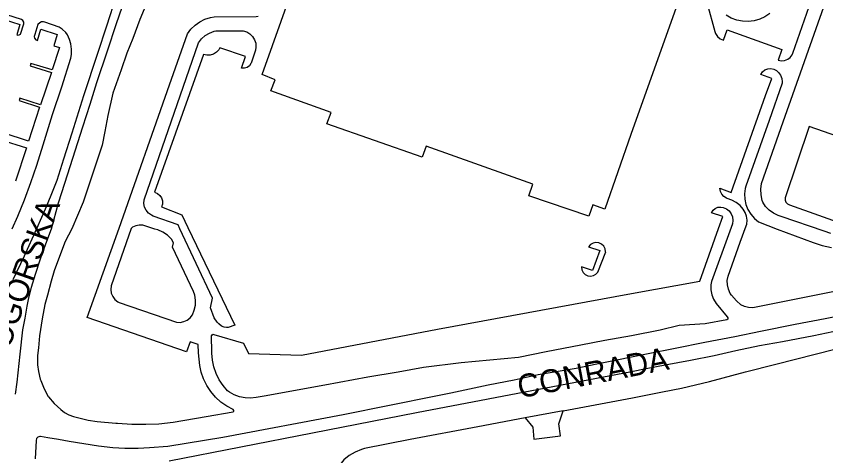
# Model space of a CAD drawing. Extents: x -304109 to -273954, y 21500 to 39796.
# Drawn here: x -296668.7 to -296315.2, y 34901 to 35092.8 of the extents above; entities that cross this region are included whole.
import ezdxf

# ---------------------------------------------------------------- set-up
doc = ezdxf.new("R2010")
doc.units = 0
doc.layers.add('krawedzie_ulic', color=7, linetype='Continuous')
doc.layers.add('nazwy_ulic', color=7, linetype='Continuous')

msp = doc.modelspace()

# ---------------------------------------------------------------- linework, layer by layer
at = {"layer": 'krawedzie_ulic'}
for points in [[(-296376.903, 35106.956), (-296400.287, 35041.149), (-296411.729, 35008.6), (-296416.844, 35010.586), (-296418.608, 35005.629), (-296444.798, 35014.525), (-296443.102, 35019.617), (-296489.728, 35036.159), (-296491.424, 35031.27), (-296533.048, 35045.923), (-296531.216, 35050.88), (-296557.499, 35060.229), (-296555.668, 35065.098), (-296561.3, 35067.339), (-296548.42, 35103.502)], [(-296703.59, 35101.036), (-296667.087, 35089.164), (-296668.427, 35084.635), (-296668.1, 35084.545), (-296667.415, 35084.635), (-296666.819, 35085.052), (-296665.36, 35089.492), (-296665.36, 35090.297), (-296665.777, 35090.923), (-296666.347, 35091.443), (-296699.879, 35102.226)], [(-296625.012, 35101.672), (-296629.288, 35088.48), (-296633.245, 35076.634), (-296639.302, 35058.09), (-296644.473, 35041.751), (-296648.119, 35030.513), (-296651.009, 35021.099), (-296652.654, 35016.789), (-296655.518, 35009.996), (-296659.892, 35000), (-296665.162, 34988.069), (-296670.199, 34977.872)], [(-296660.294, 34980.215), (-296658.071, 34987.044), (-296655.698, 34993.567), (-296653.327, 35000), (-296650.263, 35011.475), (-296647.535, 35019.923), (-296644.02, 35030.857), (-296639.561, 35044.633), (-296636.386, 35054.501), (-296633.445, 35063.94), (-296628.808, 35077.662), (-296624.85, 35089.661), (-296619.952, 35104.043)], [(-296612.026, 35097.636), (-296614.734, 35091.326), (-296617.79, 35083.16), (-296620.346, 35076.721), (-296622.91, 35069.467), (-296626.57, 35059.298), (-296628.625, 35049.47), (-296629.94, 35042.485), (-296631.219, 35036.543), (-296634.522, 35026.497), (-296639.5, 35011.658), (-296644.448, 35000), (-296647.25, 34994.544), (-296649.389, 34989.087), (-296652.072, 34981.701), (-296653.367, 34977.182), (-296655.051, 34971.189), (-296656.166, 34966.999), (-296657.419, 34960.725), (-296658.576, 34953.408), (-296659.01, 34948.147), (-296659.341, 34944.795), (-296659.379, 34940.699), (-296659.012, 34937.806), (-296658.216, 34934.464), (-296658.01, 34933.863), (-296656.533, 34930.269), (-296654.695, 34926.845), (-296654.64, 34926.776), (-296652.064, 34923.898), (-296649.205, 34921.301), (-296647.629, 34919.962), (-296645.75, 34918.873), (-296643.703, 34918.147), (-296641.9, 34917.706), (-296637.226, 34916.642), (-296633.338, 34916.064), (-296625.178, 34915.338), (-296624.462, 34915.263), (-296618.255, 34914.84), (-296612.033, 34914.817), (-296606.425, 34915.033), (-296600.228, 34915.651), (-296585.705, 34918.242), (-296573.988, 34920.235), (-296573.727, 34920.442), (-296573.677, 34920.876)], [(-296366.978, 35098.407), (-296363.665, 35086.101), (-296363.35, 35085.344), (-296362.482, 35084.048), (-296361.314, 35083.013), (-296359.922, 35082.308), (-296358.264, 35086.86), (-296334.353, 35078.378), (-296335.963, 35073.637)], [(-296312.951, 34997.958), (-296315.856, 34999.014), (-296334.637, 35005.447), (-296335.951, 35005.864), (-296338.008, 35006.853), (-296339.861, 35008.185), (-296341.454, 35009.819), (-296342.738, 35011.706), (-296342.973, 35012.469), (-296343.451, 35014.919), (-296343.532, 35017.413), (-296343.214, 35019.888), (-296333.803, 35046.689), (-296315.154, 35099.385)], [(-296339.622, 35094.036), (-296341.743, 35092.616), (-296344.059, 35091.544), (-296346.514, 35090.847), (-296349.049, 35090.541), (-296351.599, 35090.635), (-296354.104, 35091.125), (-296356.502, 35092), (-296358.734, 35093.238)], [(-296335.963, 35073.637), (-296334.569, 35073.371), (-296333.156, 35073.504), (-296331.836, 35074.023), (-296330.712, 35074.888), (-296329.872, 35076.032), (-296329.567, 35076.719), (-296322.423, 35097.025)], [(-296670.449, 35000), (-296667.975, 35005.656), (-296665.108, 35012.729), (-296662.337, 35020.337), (-296659.695, 35027.793), (-296656.938, 35036.648), (-296652.84, 35049.892), (-296648.753, 35062.042), (-296644.853, 35074.495), (-296644.614, 35076.134), (-296644.495, 35078.458), (-296644.82, 35080.772), (-296645.356, 35082.65), (-296646.369, 35084.706), (-296647.083, 35085.72), (-296648.632, 35087.15), (-296649.883, 35088.104), (-296656.167, 35090.249), (-296656.733, 35090.428), (-296657.596, 35090.339), (-296658.4, 35089.892), (-296659.204, 35089.147), (-296660.634, 35084.885), (-296660.813, 35084.021), (-296660.694, 35083.246), (-296660.068, 35082.561), (-296659.443, 35082.263), (-296657.983, 35087.15), (-296650.868, 35084.895), (-296652.208, 35079.948), (-296649.736, 35079.173), (-296652.981, 35069.386), (-296662.243, 35072.217), (-296662.6, 35071.204), (-296653.338, 35068.313), (-296658.157, 35054.155), (-296667.091, 35057.075), (-296667.419, 35056.062), (-296658.455, 35053.112), (-296663.271, 35038.328), (-296674.439, 35041.993)], [(-296585.52, 34931.709), (-296586.909, 34934.562), (-296587.929, 34937.567), (-296588.531, 34940.458), (-296589.052, 34945.987), (-296589.177, 34949.577), (-296592.724, 34950.83), (-296594.305, 34946.403), (-296637.663, 34961.434), (-296623.754, 35000.324), (-296601.783, 35062.853), (-296593.92, 35085.163), (-296592.417, 35087.183), (-296590.614, 35088.941), (-296588.555, 35090.391), (-296586.294, 35091.497), (-296583.885, 35092.232), (-296582.329, 35092.494), (-296563.898, 35092.688), (-296562.974, 35092.859)], [(-296581.555, 35086.424), (-296569.619, 35086.489), (-296568.047, 35086.005), (-296566.638, 35085.157), (-296565.474, 35083.995), (-296564.624, 35082.587), (-296564.137, 35081.016), (-296564.043, 35079.374), (-296564.276, 35077.993), (-296566.083, 35072.375), (-296566.182, 35072.161), (-296566.898, 35071.176), (-296567.893, 35070.474), (-296569.061, 35070.13), (-296570.277, 35070.18), (-296568.599, 35075.217), (-296579.761, 35079.091), (-296580.282, 35078.166), (-296581.289, 35077.071), (-296582.55, 35076.282), (-296583.976, 35075.855), (-296585.463, 35075.822), (-296586.906, 35076.185), (-296608.24, 35016.089), (-296606.991, 35015.55), (-296605.951, 35014.674), (-296605.21, 35013.533), (-296604.83, 35012.227), (-296604.845, 35010.867), (-296605.218, 35009.642), (-296596.315, 35006.155), (-296593.712, 35000.601), (-296573.252, 34958.047), (-296576.194, 34956.993), (-296576.938, 34956.993), (-296577.951, 34957.232), (-296579.023, 34957.649), (-296580.184, 34958.603), (-296580.923, 34959.363), (-296582.293, 34961.3), (-296583.812, 34965.562), (-296582.959, 34969.762), (-296597.265, 35000.08), (-296597.925, 35001.845), (-296608.829, 35005.655), (-296609.632, 35006.015), (-296610.919, 35006.931), (-296611.936, 35008.14), (-296612.618, 35009.565), (-296612.922, 35011.116), (-296612.829, 35012.693), (-296589.081, 35081.224), (-296587.76, 35082.936), (-296586.146, 35084.375), (-296584.295, 35085.493), (-296582.271, 35086.253), (-296581.555, 35086.424)], [(-296304.864, 34973.989), (-296346.394, 34965.735), (-296347.108, 34965.644), (-296348.904, 34965.697), (-296350.644, 34966.145), (-296352.242, 34966.965), (-296354.15, 34968.678), (-296356.37, 34971.145), (-296356.885, 34971.922), (-296357.705, 34973.691), (-296358.148, 34975.589), (-296358.195, 34977.538), (-296357.844, 34979.456), (-296352.52, 34994.305), (-296349.92, 35001.352), (-296349.732, 35002.048), (-296349.55, 35003.797), (-296349.766, 35005.542), (-296350.37, 35007.194), (-296351.331, 35008.667), (-296352.633, 35010.183), (-296354.324, 35011.567), (-296356.238, 35012.621), (-296358.312, 35013.309), (-296358.581, 35013.414), (-296359.746, 35014.127), (-296360.656, 35015.146), (-296361.234, 35016.383), (-296361.431, 35017.735), (-296356.504, 35015.933), (-296341.498, 35058.27), (-296338.801, 35065.688), (-296343.586, 35067.395), (-296342.827, 35068.516), (-296341.775, 35069.367), (-296340.52, 35069.876), (-296339.172, 35069.998), (-296337.847, 35069.723), (-296336.659, 35069.075), (-296335.816, 35068.249), (-296334.933, 35067.063), (-296334.398, 35065.684), (-296334.251, 35064.213), (-296334.3, 35063.649), (-296339.951, 35047.379), (-296350.146, 35018.634), (-296350.375, 35017.701), (-296350.667, 35015.34), (-296350.559, 35012.963), (-296350.056, 35010.638), (-296349.171, 35008.429), (-296347.929, 35006.4), (-296346.365, 35004.606), (-296344.523, 35003.1), (-296336.355, 34999.877), (-296320.687, 34994.142), (-296316.783, 34992.857), (-296312.773, 34991.957)], [(-296288.24, 35032.799), (-296322.434, 35044.715), (-296332.903, 35013.635), (-296332.972, 35012.632), (-296332.648, 35011.68), (-296331.982, 35010.927), (-296331.077, 35010.49), (-296330.99, 35010.469), (-296305.699, 35001.48)], [(-296675.422, 35038.954), (-296664.224, 35035.437), (-296669.071, 35020.833)], [(-296355.985, 35002.303), (-296357.123, 34999.015), (-296365.143, 34977.073), (-296365.38, 34975.611), (-296365.392, 34973.451), (-296365.005, 34971.326), (-296364.234, 34969.308), (-296363.105, 34967.467), (-296358.231, 34961.634), (-296357.964, 34961.237), (-296358.009, 34960.689), (-296358.403, 34960.306), (-296367.887, 34958.634), (-296379.239, 34957.847), (-296387.446, 34955.906), (-296400, 34953.448), (-296411.649, 34951.31), (-296422.087, 34949.275), (-296429.774, 34947.837), (-296437.258, 34946.424), (-296449.397, 34943.901), (-296474.458, 34941.556), (-296490.842, 34939.622), (-296501.877, 34937.591), (-296515.093, 34935.413), (-296533.902, 34931.874), (-296560.406, 34927.118), (-296563.886, 34926.488), (-296566.323, 34926.175), (-296568.779, 34926.261), (-296571.188, 34926.743), (-296573.488, 34927.61), (-296575.616, 34928.837), (-296576.378, 34929.399), (-296578.393, 34931.679), (-296580.093, 34934.204), (-296581.446, 34936.93), (-296582.431, 34939.809), (-296583.031, 34942.793), (-296583.234, 34945.829), (-296583.23, 34946.279), (-296583.351, 34953.394), (-296583.19, 34953.853), (-296582.746, 34954.053), (-296582.371, 34953.934), (-296569.484, 34950.212), (-296567.324, 34945.72), (-296544.058, 34944.877), (-296484.8, 34956.222), (-296399.983, 34971.868), (-296370.254, 34977.27), (-296362, 35000.144), (-296360.199, 35005.406), (-296365.079, 35007.066), (-296364.44, 35008.148), (-296363.495, 35008.977), (-296362.338, 35009.469), (-296361.086, 35009.575), (-296360.01, 35009.342), (-296358.618, 35008.768), (-296357.424, 35007.848), (-296356.514, 35006.648), (-296355.95, 35005.252), (-296355.771, 35003.756), (-296355.985, 35002.303)], [(-296355.985, 35002.303), (-296355.991, 35002.266), (-296356.03, 35002.135)], [(-296355.96, 35002.377), (-296355.985, 35002.303)], [(-296618.555, 35000.232), (-296627.226, 34975.228), (-296627.394, 34973.626), (-296627.164, 34972.031), (-296626.55, 34970.542), (-296625.589, 34969.249), (-296624.34, 34968.231), (-296623.701, 34967.879), (-296598.721, 34959.309), (-296597.085, 34959.237), (-296595.48, 34959.562), (-296594.001, 34960.266), (-296592.736, 34961.306), (-296591.765, 34962.61), (-296590.93, 34964.625), (-296590.477, 34966.758), (-296590.419, 34968.938), (-296590.76, 34971.093), (-296591.318, 34972.761), (-296600.452, 34992.126), (-296600.047, 34993.892), (-296600.877, 34995.568), (-296602.65, 34997.235), (-296604.671, 34998.589), (-296606.887, 34999.595), (-296608.137, 34999.981), (-296613.447, 35001.637), (-296614.996, 35001.725), (-296616.516, 35001.415), (-296617.907, 35000.729), (-296618.555, 35000.232)], [(-296418.796, 34992.269), (-296413.828, 34990.657), (-296417.05, 34981.857), (-296421.851, 34983.435), (-296421.673, 34982.198), (-296421.116, 34981.079), (-296420.236, 34980.192), (-296419.122, 34979.626), (-296417.886, 34979.438), (-296416.654, 34979.648), (-296415.551, 34980.234), (-296414.7, 34981.118), (-296411.31, 34990.018), (-296411.312, 34990.101), (-296411.56, 34991.354), (-296412.181, 34992.471), (-296413.115, 34993.342), (-296414.272, 34993.884), (-296415.54, 34994.044), (-296416.795, 34993.807), (-296417.917, 34993.196), (-296418.796, 34992.269)], [(-296666.959, 34945.337), (-296665.734, 34955.959), (-296664.792, 34961.116), (-296663.977, 34966.299), (-296663.352, 34969.22), (-296661.976, 34974.629), (-296660.294, 34980.215)], [(-296298.194, 34964.253), (-296315.434, 34960.857), (-296328.541, 34958.264), (-296343.676, 34955.206), (-296354.983, 34952.945), (-296368.041, 34950.454), (-296380.945, 34947.889), (-296392.759, 34945.518), (-296400, 34944.058), (-296406.378, 34942.767), (-296415.186, 34941.055), (-296424.25, 34939.191), (-296440.82, 34936.321), (-296451.233, 34934.108), (-296462.638, 34931.824), (-296478.982, 34928.419), (-296485.5, 34927.102), (-296525.958, 34918.841), (-296578.467, 34909.003), (-296602.546, 34905.136), (-296610.514, 34904.484), (-296615.393, 34904.282), (-296621.267, 34904.238), (-296626.531, 34904.538), (-296632.732, 34905.28), (-296639.162, 34906.252), (-296645.59, 34907.325), (-296650.265, 34908.212), (-296654.89, 34908.92), (-296658.091, 34909.52), (-296658.377, 34909.502), (-296659.183, 34909.191)], [(-296601.877, 34898.879), (-296539.264, 34911.126), (-296493.982, 34919.961), (-296400, 34937.798), (-296393.554, 34939.093), (-296385.263, 34940.697), (-296374.208, 34942.826), (-296363.915, 34944.843), (-296354.411, 34946.948), (-296344.094, 34949.092), (-296334.051, 34950.85), (-296320.386, 34953.58), (-296309.282, 34955.786)], [(-296669.033, 34927.956), (-296668.294, 34933.165), (-296666.959, 34945.337)], [(-296429.898, 34920.652), (-296399.637, 34926.263), (-296386.463, 34928.988), (-296378.19, 34930.558), (-296365.994, 34933.413), (-296350.205, 34937.616), (-296337.011, 34941.042), (-296311.299, 34947.535)], [(-296573.677, 34920.876), (-296573.986, 34921.185), (-296576.789, 34922.672), (-296579.383, 34924.499), (-296581.727, 34926.637), (-296583.784, 34929.054), (-296585.52, 34931.709)], [(-296429.898, 34920.652), (-296446.395, 34917.593)], [(-296446.395, 34917.593), (-296443.131, 34913.515), (-296442.714, 34908.27), (-296431.099, 34909.73), (-296431.725, 34914.916), (-296429.898, 34920.652)], [(-296446.395, 34917.593), (-296467.178, 34913.739), (-296496.676, 34908.146), (-296516.572, 34904.254), (-296517.897, 34903.849), (-296520.687, 34902.692), (-296523.3, 34901.178), (-296525.69, 34899.331), (-296526.825, 34897.889), (-296527.787, 34896.06), (-296528.379, 34894.081), (-296528.579, 34892.025), (-296526.999, 34883.083), (-296526.577, 34882.07), (-296525.744, 34880.997), (-296524.635, 34880.211), (-296523.347, 34879.78), (-296521.989, 34879.741), (-296520.089, 34880.111), (-296524.055, 34885.07), (-296471.072, 34894.931), (-296470.18, 34889.674), (-296474.69, 34888.533), (-296474.189, 34885.959)], [(-296660.008, 34907.724), (-296660.427, 34899.748)], [(-296659.183, 34909.191), (-296659.768, 34908.554), (-296660.008, 34907.724)]]:
    msp.add_lwpolyline(points, dxfattribs=at)

# ---------------------------------------------------------------- texts
at = {"layer": 'nazwy_ulic'}
for s, rotation, p in [('JASNOGÓRSKA', 70.57121, (-296683.238, 34914.83)), ('CONRADA', 10.94216, (-296448.792, 34926.088))]:
    msp.add_text(s, height=10, rotation=rotation, dxfattribs=at).set_placement(p)

doc.saveas('drawing.dxf')
